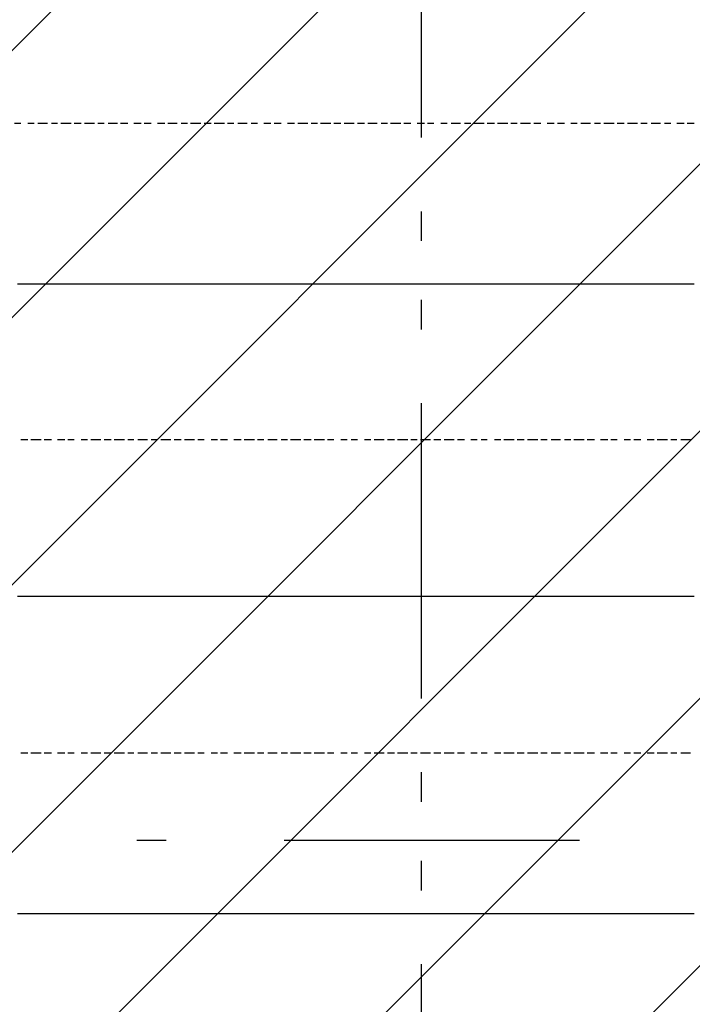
# Model space of a CAD drawing. Extents: x 997 to 109698, y 921 to 94021.
# Tile 622 of 656: x 31187 to 32042, y 47521 to 48772. Entities that reach past the tile are written whole.
import ezdxf

# ---------------------------------------------------------------- set-up
doc = ezdxf.new("R2010")
doc.units = 0
doc.header["$MEASUREMENT"] = 0
for name, color, linetype in [('12', 7, 'CONTINUOUS'), ('28', 7, 'CONTINUOUS'), ('40', 7, 'CONTINUOUS')]:
    doc.layers.add(name, color=color, linetype=linetype)

msp = doc.modelspace()

# ---------------------------------------------------------------- linework, layer by layer
at = {"layer": '12', "color": 1}
for p, q in [((31180.630503, 48640.563401), (31188.630503, 48640.563401)), ((31197.630503, 48640.563401), (31205.630503, 48640.563401)), ((31210.630503, 48640.563401), (31222.630503, 48640.563401)), ((31227.630503, 48640.563401), (31235.630503, 48640.563401)), ((31239.630503, 48640.563401), (31252.630503, 48640.563401)), ((31256.630503, 48640.563401), (31265.630503, 48640.563401)), ((31269.630503, 48640.563401), (31282.630503, 48640.563401)), ((31286.630503, 48640.563401), (31294.630503, 48640.563401)), ((31299.630503, 48640.563401), (31311.630503, 48640.563401)), ((31315.630503, 48640.563401), (31324.630503, 48640.563401)), ((31332.630503, 48640.563401), (31341.630503, 48640.563401)), ((31345.630503, 48640.563401), (31354.630503, 48640.563401)), ((31362.630503, 48640.563401), (31371.630503, 48640.563401)), ((31375.630503, 48640.563401), (31387.630503, 48640.563401)), ((31392.630503, 48640.563401), (31400.630503, 48640.563401)), ((31404.630503, 48640.563401), (31417.630503, 48640.563401)), ((31421.630503, 48640.563401), (31430.630503, 48640.563401)), ((31434.630503, 48640.563401), (31447.630503, 48640.563401)), ((31451.630503, 48640.563401), (31459.630503, 48640.563401)), ((31464.630503, 48640.563401), (31476.630503, 48640.563401)), ((31481.630503, 48640.563401), (31489.630503, 48640.563401)), ((31497.630503, 48640.563401), (31506.630503, 48640.563401)), ((31510.630503, 48640.563401), (31519.630503, 48640.563401)), ((31527.630503, 48640.563401), (31536.630503, 48640.563401)), ((31540.630503, 48640.563401), (31553.630503, 48640.563401)), ((31557.630503, 48640.563401), (31565.630503, 48640.563401)), ((31569.630503, 48640.563401), (31582.630503, 48640.563401)), ((31586.630503, 48640.563401), (31595.630503, 48640.563401)), ((31599.630503, 48640.563401), (31612.630503, 48640.563401)), ((31616.630503, 48640.563401), (31625.630503, 48640.563401)), ((31629.630503, 48640.563401), (31641.630503, 48640.563401)), ((31646.630503, 48640.563401), (31654.630503, 48640.563401)), ((31658.630503, 48640.563401), (31671.630503, 48640.563401)), ((31675.630503, 48640.563401), (31684.630503, 48640.563401)), ((31692.630503, 48640.563401), (31701.630503, 48640.563401)), ((31705.630503, 48640.563401), (31713.630503, 48640.563401)), ((31722.630503, 48640.563401), (31730.630503, 48640.563401)), ((31735.630503, 48640.563401), (31747.630503, 48640.563401)), ((31752.630503, 48640.563401), (31760.630503, 48640.563401)), ((31764.630503, 48640.563401), (31777.630503, 48640.563401)), ((31781.630503, 48640.563401), (31790.630503, 48640.563401)), ((31794.630503, 48640.563401), (31807.630503, 48640.563401)), ((31811.630503, 48640.563401), (31819.630503, 48640.563401)), ((31823.630503, 48640.563401), (31836.630503, 48640.563401)), ((31840.630503, 48640.563401), (31849.630503, 48640.563401)), ((31857.630503, 48640.563401), (31866.630503, 48640.563401)), ((31870.630503, 48640.563401), (31879.630503, 48640.563401)), ((31887.630503, 48640.563401), (31895.630503, 48640.563401)), ((31900.630503, 48640.563401), (31912.630503, 48640.563401)), ((31917.630503, 48640.563401), (31925.630503, 48640.563401)), ((31929.630503, 48640.563401), (31942.630503, 48640.563401)), ((31946.630503, 48640.563401), (31955.630503, 48640.563401)), ((31959.630503, 48640.563401), (31972.630503, 48640.563401)), ((31976.630503, 48640.563401), (31984.630503, 48640.563401)), ((31989.630503, 48640.563401), (32001.630503, 48640.563401)), ((32006.630503, 48640.563401), (32014.630503, 48640.563401)), ((32022.630503, 48640.563401), (32031.630503, 48640.563401)), ((32035.630503, 48640.563401), (32044.630503, 48640.563401)), ((31188.630503, 48238.563401), (31197.630503, 48238.563401)), ((31201.630503, 48238.563401), (31214.630503, 48238.563401)), ((31218.630503, 48238.563401), (31227.630503, 48238.563401)), ((31235.630503, 48238.563401), (31244.630503, 48238.563401)), ((31248.630503, 48238.563401), (31256.630503, 48238.563401)), ((31265.630503, 48238.563401), (31273.630503, 48238.563401)), ((31277.630503, 48238.563401), (31290.630503, 48238.563401)), ((31294.630503, 48238.563401), (31303.630503, 48238.563401)), ((31307.630503, 48238.563401), (31320.630503, 48238.563401)), ((31324.630503, 48238.563401), (31332.630503, 48238.563401)), ((31337.630503, 48238.563401), (31349.630503, 48238.563401)), ((31354.630503, 48238.563401), (31362.630503, 48238.563401)), ((31366.630503, 48238.563401), (31379.630503, 48238.563401)), ((31383.630503, 48238.563401), (31392.630503, 48238.563401)), ((31396.630503, 48238.563401), (31409.630503, 48238.563401)), ((31413.630503, 48238.563401), (31421.630503, 48238.563401)), ((31430.630503, 48238.563401), (31438.630503, 48238.563401)), ((31442.630503, 48238.563401), (31451.630503, 48238.563401)), ((31459.630503, 48238.563401), (31468.630503, 48238.563401)), ((31472.630503, 48238.563401), (31485.630503, 48238.563401)), ((31489.630503, 48238.563401), (31497.630503, 48238.563401)), ((31502.630503, 48238.563401), (31514.630503, 48238.563401)), ((31519.630503, 48238.563401), (31527.630503, 48238.563401)), ((31531.630503, 48238.563401), (31544.630503, 48238.563401)), ((31548.630503, 48238.563401), (31557.630503, 48238.563401)), ((31561.630503, 48238.563401), (31574.630503, 48238.563401)), ((31578.630503, 48238.563401), (31586.630503, 48238.563401)), ((31595.630503, 48238.563401), (31603.630503, 48238.563401)), ((31608.630503, 48238.563401), (31616.630503, 48238.563401)), ((31625.630503, 48238.563401), (31633.630503, 48238.563401)), ((31637.630503, 48238.563401), (31650.630503, 48238.563401)), ((31654.630503, 48238.563401), (31663.630503, 48238.563401)), ((31667.630503, 48238.563401), (31680.630503, 48238.563401)), ((31684.630503, 48238.563401), (31692.630503, 48238.563401)), ((31696.630503, 48238.563401), (31709.630503, 48238.563401)), ((31713.630503, 48238.563401), (31722.630503, 48238.563401)), ((31726.630503, 48238.563401), (31739.630503, 48238.563401)), ((31743.630503, 48238.563401), (31752.630503, 48238.563401)), ((31760.630503, 48238.563401), (31768.630503, 48238.563401)), ((31773.630503, 48238.563401), (31781.630503, 48238.563401)), ((31790.630503, 48238.563401), (31798.630503, 48238.563401)), ((31802.630503, 48238.563401), (31815.630503, 48238.563401)), ((31819.630503, 48238.563401), (31828.630503, 48238.563401)), ((31832.630503, 48238.563401), (31845.630503, 48238.563401)), ((31849.630503, 48238.563401), (31857.630503, 48238.563401)), ((31862.630503, 48238.563401), (31874.630503, 48238.563401)), ((31879.630503, 48238.563401), (31887.630503, 48238.563401)), ((31891.630503, 48238.563401), (31904.630503, 48238.563401)), ((31908.630503, 48238.563401), (31917.630503, 48238.563401)), ((31925.630503, 48238.563401), (31934.630503, 48238.563401)), ((31938.630503, 48238.563401), (31946.630503, 48238.563401)), ((31955.630503, 48238.563401), (31963.630503, 48238.563401)), ((31967.630503, 48238.563401), (31976.630503, 48238.563401)), ((31984.630503, 48238.563401), (31993.630503, 48238.563401)), ((31997.630503, 48238.563401), (32010.630503, 48238.563401)), ((32014.630503, 48238.563401), (32022.630503, 48238.563401)), ((32027.630503, 48238.563401), (32039.630503, 48238.563401)), ((31188.630503, 47840.563401), (31197.630503, 47840.563401)), ((31201.630503, 47840.563401), (31214.630503, 47840.563401)), ((31218.630503, 47840.563401), (31227.630503, 47840.563401)), ((31235.630503, 47840.563401), (31244.630503, 47840.563401)), ((31248.630503, 47840.563401), (31256.630503, 47840.563401)), ((31265.630503, 47840.563401), (31273.630503, 47840.563401)), ((31277.630503, 47840.563401), (31290.630503, 47840.563401)), ((31294.630503, 47840.563401), (31303.630503, 47840.563401)), ((31307.630503, 47840.563401), (31320.630503, 47840.563401)), ((31324.630503, 47840.563401), (31332.630503, 47840.563401)), ((31337.630503, 47840.563401), (31349.630503, 47840.563401)), ((31354.630503, 47840.563401), (31362.630503, 47840.563401)), ((31366.630503, 47840.563401), (31379.630503, 47840.563401)), ((31383.630503, 47840.563401), (31392.630503, 47840.563401)), ((31396.630503, 47840.563401), (31409.630503, 47840.563401)), ((31413.630503, 47840.563401), (31421.630503, 47840.563401)), ((31430.630503, 47840.563401), (31438.630503, 47840.563401)), ((31442.630503, 47840.563401), (31451.630503, 47840.563401)), ((31459.630503, 47840.563401), (31468.630503, 47840.563401)), ((31472.630503, 47840.563401), (31485.630503, 47840.563401)), ((31489.630503, 47840.563401), (31497.630503, 47840.563401)), ((31502.630503, 47840.563401), (31514.630503, 47840.563401)), ((31519.630503, 47840.563401), (31527.630503, 47840.563401)), ((31531.630503, 47840.563401), (31544.630503, 47840.563401)), ((31548.630503, 47840.563401), (31557.630503, 47840.563401)), ((31561.630503, 47840.563401), (31574.630503, 47840.563401)), ((31578.630503, 47840.563401), (31586.630503, 47840.563401)), ((31595.630503, 47840.563401), (31603.630503, 47840.563401)), ((31608.630503, 47840.563401), (31616.630503, 47840.563401)), ((31625.630503, 47840.563401), (31633.630503, 47840.563401)), ((31637.630503, 47840.563401), (31650.630503, 47840.563401)), ((31654.630503, 47840.563401), (31663.630503, 47840.563401)), ((31667.630503, 47840.563401), (31680.630503, 47840.563401)), ((31684.630503, 47840.563401), (31692.630503, 47840.563401)), ((31696.630503, 47840.563401), (31709.630503, 47840.563401)), ((31713.630503, 47840.563401), (31722.630503, 47840.563401)), ((31726.630503, 47840.563401), (31739.630503, 47840.563401)), ((31743.630503, 47840.563401), (31752.630503, 47840.563401)), ((31760.630503, 47840.563401), (31768.630503, 47840.563401)), ((31773.630503, 47840.563401), (31781.630503, 47840.563401)), ((31790.630503, 47840.563401), (31798.630503, 47840.563401)), ((31802.630503, 47840.563401), (31815.630503, 47840.563401)), ((31819.630503, 47840.563401), (31828.630503, 47840.563401)), ((31832.630503, 47840.563401), (31845.630503, 47840.563401)), ((31849.630503, 47840.563401), (31857.630503, 47840.563401)), ((31862.630503, 47840.563401), (31874.630503, 47840.563401)), ((31879.630503, 47840.563401), (31887.630503, 47840.563401)), ((31891.630503, 47840.563401), (31904.630503, 47840.563401)), ((31908.630503, 47840.563401), (31917.630503, 47840.563401)), ((31925.630503, 47840.563401), (31934.630503, 47840.563401)), ((31938.630503, 47840.563401), (31946.630503, 47840.563401)), ((31955.630503, 47840.563401), (31963.630503, 47840.563401)), ((31967.630503, 47840.563401), (31976.630503, 47840.563401)), ((31984.630503, 47840.563401), (31993.630503, 47840.563401)), ((31997.630503, 47840.563401), (32010.630503, 47840.563401)), ((32014.630503, 47840.563401), (32022.630503, 47840.563401)), ((32027.630503, 47840.563401), (32039.630503, 47840.563401))]:
    msp.add_line(p, q, dxfattribs=at)
at = {"layer": '12', "color": 5}
for p, q in [((31184.630503, 48436.563401), (31197.630503, 48436.563401)), ((31197.630503, 48436.563401), (31205.630503, 48436.563401)), ((31205.630503, 48436.563401), (31214.630503, 48436.563401)), ((31214.630503, 48436.563401), (31227.630503, 48436.563401)), ((31227.630503, 48436.563401), (31235.630503, 48436.563401)), ((31235.630503, 48436.563401), (31244.630503, 48436.563401)), ((31244.630503, 48436.563401), (31256.630503, 48436.563401)), ((31256.630503, 48436.563401), (31265.630503, 48436.563401)), ((31265.630503, 48436.563401), (31277.630503, 48436.563401)), ((31277.630503, 48436.563401), (31286.630503, 48436.563401)), ((31286.630503, 48436.563401), (31294.630503, 48436.563401)), ((31294.630503, 48436.563401), (31307.630503, 48436.563401)), ((31307.630503, 48436.563401), (31315.630503, 48436.563401)), ((31315.630503, 48436.563401), (31324.630503, 48436.563401)), ((31324.630503, 48436.563401), (31337.630503, 48436.563401)), ((31337.630503, 48436.563401), (31345.630503, 48436.563401)), ((31345.630503, 48436.563401), (31354.630503, 48436.563401)), ((31354.630503, 48436.563401), (31366.630503, 48436.563401)), ((31366.630503, 48436.563401), (31375.630503, 48436.563401)), ((31375.630503, 48436.563401), (31387.630503, 48436.563401)), ((31387.630503, 48436.563401), (31396.630503, 48436.563401)), ((31396.630503, 48436.563401), (31404.630503, 48436.563401)), ((31404.630503, 48436.563401), (31417.630503, 48436.563401)), ((31417.630503, 48436.563401), (31426.630503, 48436.563401)), ((31426.630503, 48436.563401), (31434.630503, 48436.563401)), ((31434.630503, 48436.563401), (31447.630503, 48436.563401)), ((31447.630503, 48436.563401), (31455.630503, 48436.563401)), ((31455.630503, 48436.563401), (31464.630503, 48436.563401)), ((31464.630503, 48436.563401), (31476.630503, 48436.563401)), ((31476.630503, 48436.563401), (31485.630503, 48436.563401)), ((31485.630503, 48436.563401), (31497.630503, 48436.563401)), ((31497.630503, 48436.563401), (31506.630503, 48436.563401)), ((31506.630503, 48436.563401), (31514.630503, 48436.563401)), ((31514.630503, 48436.563401), (31527.630503, 48436.563401)), ((31527.630503, 48436.563401), (31536.630503, 48436.563401)), ((31536.630503, 48436.563401), (31544.630503, 48436.563401)), ((31544.630503, 48436.563401), (31557.630503, 48436.563401)), ((31557.630503, 48436.563401), (31565.630503, 48436.563401)), ((31565.630503, 48436.563401), (31574.630503, 48436.563401)), ((31574.630503, 48436.563401), (31586.630503, 48436.563401)), ((31586.630503, 48436.563401), (31595.630503, 48436.563401)), ((31595.630503, 48436.563401), (31608.630503, 48436.563401)), ((31608.630503, 48436.563401), (31616.630503, 48436.563401)), ((31616.630503, 48436.563401), (31625.630503, 48436.563401)), ((31625.630503, 48436.563401), (31637.630503, 48436.563401)), ((31637.630503, 48436.563401), (31646.630503, 48436.563401)), ((31646.630503, 48436.563401), (31654.630503, 48436.563401)), ((31654.630503, 48436.563401), (31667.630503, 48436.563401)), ((31667.630503, 48436.563401), (31675.630503, 48436.563401)), ((31675.630503, 48436.563401), (31684.630503, 48436.563401)), ((31684.630503, 48436.563401), (31696.630503, 48436.563401)), ((31696.630503, 48436.563401), (31705.630503, 48436.563401)), ((31705.630503, 48436.563401), (31713.630503, 48436.563401)), ((31713.630503, 48436.563401), (31726.630503, 48436.563401)), ((31726.630503, 48436.563401), (31735.630503, 48436.563401)), ((31735.630503, 48436.563401), (31747.630503, 48436.563401)), ((31747.630503, 48436.563401), (31756.630503, 48436.563401)), ((31756.630503, 48436.563401), (31764.630503, 48436.563401)), ((31764.630503, 48436.563401), (31777.630503, 48436.563401)), ((31777.630503, 48436.563401), (31785.630503, 48436.563401)), ((31785.630503, 48436.563401), (31794.630503, 48436.563401)), ((31794.630503, 48436.563401), (31807.630503, 48436.563401)), ((31807.630503, 48436.563401), (31815.630503, 48436.563401)), ((31815.630503, 48436.563401), (31823.630503, 48436.563401)), ((31823.630503, 48436.563401), (31836.630503, 48436.563401)), ((31836.630503, 48436.563401), (31845.630503, 48436.563401)), ((31845.630503, 48436.563401), (31857.630503, 48436.563401)), ((31857.630503, 48436.563401), (31866.630503, 48436.563401)), ((31866.630503, 48436.563401), (31874.630503, 48436.563401)), ((31874.630503, 48436.563401), (31887.630503, 48436.563401)), ((31887.630503, 48436.563401), (31895.630503, 48436.563401)), ((31895.630503, 48436.563401), (31904.630503, 48436.563401)), ((31904.630503, 48436.563401), (31917.630503, 48436.563401)), ((31917.630503, 48436.563401), (31925.630503, 48436.563401)), ((31925.630503, 48436.563401), (31934.630503, 48436.563401)), ((31934.630503, 48436.563401), (31946.630503, 48436.563401)), ((31946.630503, 48436.563401), (31955.630503, 48436.563401)), ((31955.630503, 48436.563401), (31967.630503, 48436.563401)), ((31967.630503, 48436.563401), (31976.630503, 48436.563401)), ((31976.630503, 48436.563401), (31984.630503, 48436.563401)), ((31984.630503, 48436.563401), (31997.630503, 48436.563401)), ((31997.630503, 48436.563401), (32006.630503, 48436.563401)), ((32006.630503, 48436.563401), (32014.630503, 48436.563401)), ((32014.630503, 48436.563401), (32027.630503, 48436.563401)), ((32027.630503, 48436.563401), (32035.630503, 48436.563401)), ((32035.630503, 48436.563401), (32044.630503, 48436.563401)), ((31184.630503, 48039.563401), (31197.630503, 48039.563401)), ((31197.630503, 48039.563401), (31205.630503, 48039.563401)), ((31205.630503, 48039.563401), (31214.630503, 48039.563401)), ((31214.630503, 48039.563401), (31227.630503, 48039.563401)), ((31227.630503, 48039.563401), (31235.630503, 48039.563401)), ((31235.630503, 48039.563401), (31244.630503, 48039.563401)), ((31244.630503, 48039.563401), (31256.630503, 48039.563401)), ((31256.630503, 48039.563401), (31265.630503, 48039.563401)), ((31265.630503, 48039.563401), (31277.630503, 48039.563401)), ((31277.630503, 48039.563401), (31286.630503, 48039.563401)), ((31286.630503, 48039.563401), (31294.630503, 48039.563401)), ((31294.630503, 48039.563401), (31307.630503, 48039.563401)), ((31307.630503, 48039.563401), (31315.630503, 48039.563401)), ((31315.630503, 48039.563401), (31324.630503, 48039.563401)), ((31324.630503, 48039.563401), (31337.630503, 48039.563401)), ((31337.630503, 48039.563401), (31345.630503, 48039.563401)), ((31345.630503, 48039.563401), (31354.630503, 48039.563401)), ((31354.630503, 48039.563401), (31366.630503, 48039.563401)), ((31366.630503, 48039.563401), (31375.630503, 48039.563401)), ((31375.630503, 48039.563401), (31387.630503, 48039.563401)), ((31387.630503, 48039.563401), (31396.630503, 48039.563401)), ((31396.630503, 48039.563401), (31404.630503, 48039.563401)), ((31404.630503, 48039.563401), (31417.630503, 48039.563401)), ((31417.630503, 48039.563401), (31426.630503, 48039.563401)), ((31426.630503, 48039.563401), (31434.630503, 48039.563401)), ((31434.630503, 48039.563401), (31447.630503, 48039.563401)), ((31447.630503, 48039.563401), (31455.630503, 48039.563401)), ((31455.630503, 48039.563401), (31464.630503, 48039.563401)), ((31464.630503, 48039.563401), (31476.630503, 48039.563401)), ((31476.630503, 48039.563401), (31485.630503, 48039.563401)), ((31485.630503, 48039.563401), (31497.630503, 48039.563401)), ((31497.630503, 48039.563401), (31506.630503, 48039.563401)), ((31506.630503, 48039.563401), (31514.630503, 48039.563401)), ((31514.630503, 48039.563401), (31527.630503, 48039.563401)), ((31527.630503, 48039.563401), (31536.630503, 48039.563401)), ((31536.630503, 48039.563401), (31544.630503, 48039.563401)), ((31544.630503, 48039.563401), (31557.630503, 48039.563401)), ((31557.630503, 48039.563401), (31565.630503, 48039.563401)), ((31565.630503, 48039.563401), (31574.630503, 48039.563401)), ((31574.630503, 48039.563401), (31586.630503, 48039.563401)), ((31586.630503, 48039.563401), (31595.630503, 48039.563401)), ((31595.630503, 48039.563401), (31608.630503, 48039.563401)), ((31608.630503, 48039.563401), (31616.630503, 48039.563401)), ((31616.630503, 48039.563401), (31625.630503, 48039.563401)), ((31625.630503, 48039.563401), (31637.630503, 48039.563401)), ((31637.630503, 48039.563401), (31646.630503, 48039.563401)), ((31646.630503, 48039.563401), (31654.630503, 48039.563401)), ((31654.630503, 48039.563401), (31667.630503, 48039.563401)), ((31667.630503, 48039.563401), (31675.630503, 48039.563401)), ((31675.630503, 48039.563401), (31684.630503, 48039.563401)), ((31684.630503, 48039.563401), (31696.630503, 48039.563401)), ((31696.630503, 48039.563401), (31705.630503, 48039.563401)), ((31705.630503, 48039.563401), (31713.630503, 48039.563401)), ((31713.630503, 48039.563401), (31726.630503, 48039.563401)), ((31726.630503, 48039.563401), (31735.630503, 48039.563401)), ((31735.630503, 48039.563401), (31747.630503, 48039.563401)), ((31747.630503, 48039.563401), (31756.630503, 48039.563401)), ((31756.630503, 48039.563401), (31764.630503, 48039.563401)), ((31764.630503, 48039.563401), (31777.630503, 48039.563401)), ((31777.630503, 48039.563401), (31785.630503, 48039.563401)), ((31785.630503, 48039.563401), (31794.630503, 48039.563401)), ((31794.630503, 48039.563401), (31807.630503, 48039.563401)), ((31807.630503, 48039.563401), (31815.630503, 48039.563401)), ((31815.630503, 48039.563401), (31823.630503, 48039.563401)), ((31823.630503, 48039.563401), (31836.630503, 48039.563401)), ((31836.630503, 48039.563401), (31845.630503, 48039.563401)), ((31845.630503, 48039.563401), (31857.630503, 48039.563401)), ((31857.630503, 48039.563401), (31866.630503, 48039.563401)), ((31866.630503, 48039.563401), (31874.630503, 48039.563401)), ((31874.630503, 48039.563401), (31887.630503, 48039.563401)), ((31887.630503, 48039.563401), (31895.630503, 48039.563401)), ((31895.630503, 48039.563401), (31904.630503, 48039.563401)), ((31904.630503, 48039.563401), (31917.630503, 48039.563401)), ((31917.630503, 48039.563401), (31925.630503, 48039.563401)), ((31925.630503, 48039.563401), (31934.630503, 48039.563401)), ((31934.630503, 48039.563401), (31946.630503, 48039.563401)), ((31946.630503, 48039.563401), (31955.630503, 48039.563401)), ((31955.630503, 48039.563401), (31967.630503, 48039.563401)), ((31967.630503, 48039.563401), (31976.630503, 48039.563401)), ((31976.630503, 48039.563401), (31984.630503, 48039.563401)), ((31984.630503, 48039.563401), (31997.630503, 48039.563401)), ((31997.630503, 48039.563401), (32006.630503, 48039.563401)), ((32006.630503, 48039.563401), (32014.630503, 48039.563401)), ((32014.630503, 48039.563401), (32027.630503, 48039.563401)), ((32027.630503, 48039.563401), (32035.630503, 48039.563401)), ((32035.630503, 48039.563401), (32044.630503, 48039.563401)), ((31184.630503, 47636.563401), (31197.630503, 47636.563401)), ((31197.630503, 47636.563401), (31205.630503, 47636.563401)), ((31205.630503, 47636.563401), (31214.630503, 47636.563401)), ((31214.630503, 47636.563401), (31227.630503, 47636.563401)), ((31227.630503, 47636.563401), (31235.630503, 47636.563401)), ((31235.630503, 47636.563401), (31244.630503, 47636.563401)), ((31244.630503, 47636.563401), (31256.630503, 47636.563401)), ((31256.630503, 47636.563401), (31265.630503, 47636.563401)), ((31265.630503, 47636.563401), (31277.630503, 47636.563401)), ((31277.630503, 47636.563401), (31286.630503, 47636.563401)), ((31286.630503, 47636.563401), (31294.630503, 47636.563401)), ((31294.630503, 47636.563401), (31307.630503, 47636.563401)), ((31307.630503, 47636.563401), (31315.630503, 47636.563401)), ((31315.630503, 47636.563401), (31324.630503, 47636.563401)), ((31324.630503, 47636.563401), (31337.630503, 47636.563401)), ((31337.630503, 47636.563401), (31345.630503, 47636.563401)), ((31345.630503, 47636.563401), (31354.630503, 47636.563401)), ((31354.630503, 47636.563401), (31366.630503, 47636.563401)), ((31366.630503, 47636.563401), (31375.630503, 47636.563401)), ((31375.630503, 47636.563401), (31387.630503, 47636.563401)), ((31387.630503, 47636.563401), (31396.630503, 47636.563401)), ((31396.630503, 47636.563401), (31404.630503, 47636.563401)), ((31404.630503, 47636.563401), (31417.630503, 47636.563401)), ((31417.630503, 47636.563401), (31426.630503, 47636.563401)), ((31426.630503, 47636.563401), (31434.630503, 47636.563401)), ((31434.630503, 47636.563401), (31447.630503, 47636.563401)), ((31447.630503, 47636.563401), (31455.630503, 47636.563401)), ((31455.630503, 47636.563401), (31464.630503, 47636.563401)), ((31464.630503, 47636.563401), (31476.630503, 47636.563401)), ((31476.630503, 47636.563401), (31485.630503, 47636.563401)), ((31485.630503, 47636.563401), (31497.630503, 47636.563401)), ((31497.630503, 47636.563401), (31506.630503, 47636.563401)), ((31506.630503, 47636.563401), (31514.630503, 47636.563401)), ((31514.630503, 47636.563401), (31527.630503, 47636.563401)), ((31527.630503, 47636.563401), (31536.630503, 47636.563401)), ((31536.630503, 47636.563401), (31544.630503, 47636.563401)), ((31544.630503, 47636.563401), (31557.630503, 47636.563401)), ((31557.630503, 47636.563401), (31565.630503, 47636.563401)), ((31565.630503, 47636.563401), (31574.630503, 47636.563401)), ((31574.630503, 47636.563401), (31586.630503, 47636.563401)), ((31586.630503, 47636.563401), (31595.630503, 47636.563401)), ((31595.630503, 47636.563401), (31608.630503, 47636.563401)), ((31608.630503, 47636.563401), (31616.630503, 47636.563401)), ((31616.630503, 47636.563401), (31625.630503, 47636.563401)), ((31625.630503, 47636.563401), (31637.630503, 47636.563401)), ((31637.630503, 47636.563401), (31646.630503, 47636.563401)), ((31646.630503, 47636.563401), (31654.630503, 47636.563401)), ((31654.630503, 47636.563401), (31667.630503, 47636.563401)), ((31667.630503, 47636.563401), (31675.630503, 47636.563401)), ((31675.630503, 47636.563401), (31684.630503, 47636.563401)), ((31684.630503, 47636.563401), (31696.630503, 47636.563401)), ((31696.630503, 47636.563401), (31705.630503, 47636.563401)), ((31705.630503, 47636.563401), (31713.630503, 47636.563401)), ((31713.630503, 47636.563401), (31726.630503, 47636.563401)), ((31726.630503, 47636.563401), (31735.630503, 47636.563401)), ((31735.630503, 47636.563401), (31747.630503, 47636.563401)), ((31747.630503, 47636.563401), (31756.630503, 47636.563401)), ((31756.630503, 47636.563401), (31764.630503, 47636.563401)), ((31764.630503, 47636.563401), (31777.630503, 47636.563401)), ((31777.630503, 47636.563401), (31785.630503, 47636.563401)), ((31785.630503, 47636.563401), (31794.630503, 47636.563401)), ((31794.630503, 47636.563401), (31807.630503, 47636.563401)), ((31807.630503, 47636.563401), (31815.630503, 47636.563401)), ((31815.630503, 47636.563401), (31823.630503, 47636.563401)), ((31823.630503, 47636.563401), (31836.630503, 47636.563401)), ((31836.630503, 47636.563401), (31845.630503, 47636.563401)), ((31845.630503, 47636.563401), (31857.630503, 47636.563401)), ((31857.630503, 47636.563401), (31866.630503, 47636.563401)), ((31866.630503, 47636.563401), (31874.630503, 47636.563401)), ((31874.630503, 47636.563401), (31887.630503, 47636.563401)), ((31887.630503, 47636.563401), (31895.630503, 47636.563401)), ((31895.630503, 47636.563401), (31904.630503, 47636.563401)), ((31904.630503, 47636.563401), (31917.630503, 47636.563401)), ((31917.630503, 47636.563401), (31925.630503, 47636.563401)), ((31925.630503, 47636.563401), (31934.630503, 47636.563401)), ((31934.630503, 47636.563401), (31946.630503, 47636.563401)), ((31946.630503, 47636.563401), (31955.630503, 47636.563401)), ((31955.630503, 47636.563401), (31967.630503, 47636.563401)), ((31967.630503, 47636.563401), (31976.630503, 47636.563401)), ((31976.630503, 47636.563401), (31984.630503, 47636.563401)), ((31984.630503, 47636.563401), (31997.630503, 47636.563401)), ((31997.630503, 47636.563401), (32006.630503, 47636.563401)), ((32006.630503, 47636.563401), (32014.630503, 47636.563401)), ((32014.630503, 47636.563401), (32027.630503, 47636.563401)), ((32027.630503, 47636.563401), (32035.630503, 47636.563401)), ((32035.630503, 47636.563401), (32044.630503, 47636.563401))]:
    msp.add_line(p, q, dxfattribs=at)
at = {"layer": '28', "color": 2}
for p, q in [((17815.605927, 35370.953237), (36822.636205, 54377.983516)), ((18155.017182, 35370.953237), (36822.636205, 54038.572261)), ((18494.428437, 35370.953237), (36822.636205, 53699.161006)), ((18833.839692, 35370.953237), (36822.636205, 53359.749751)), ((19173.250947, 35370.953237), (36822.636205, 53020.338496)), ((19512.662202, 35370.953237), (36822.636205, 52680.927241)), ((19852.073457, 35370.953237), (36822.636205, 52341.515986))]:
    msp.add_line(p, q, dxfattribs=at)
at = {"layer": '28', "color": 4, "linetype": 'Continuous'}
msp.add_line((31373.630503, 47729.563401), (31336.130503, 47729.563401), dxfattribs=at)
at = {"layer": '28', "color": 4}
msp.add_line((31898.630503, 47729.563401), (31523.630503, 47729.563401), dxfattribs=at)
at = {"layer": '40', "color": 8, "linetype": 'Continuous'}
for p, q in [((31697.636205, 48997.204238), (31697.636205, 48622.204238)), ((31697.636205, 48528.454238), (31697.636205, 48490.954238)), ((31697.636205, 48415.954238), (31697.636205, 48378.454238)), ((31697.636205, 48284.704238), (31697.636205, 47909.704238)), ((31697.636205, 47815.954238), (31697.636205, 47778.454238)), ((31697.636205, 47703.454238), (31697.636205, 47665.954238)), ((31697.636205, 47572.204238), (31697.636205, 47197.204238))]:
    msp.add_line(p, q, dxfattribs=at)

doc.saveas('drawing.dxf')
